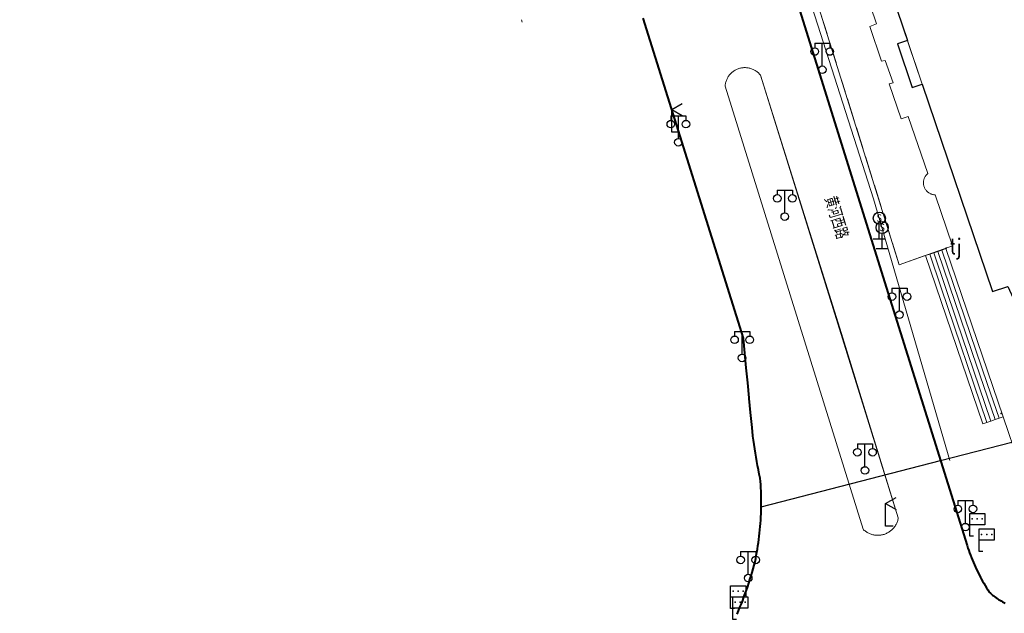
# Model space of a CAD drawing. Extents: x 39508475 to 39522402, y 3783947 to 3795549.
# Tile 294 of 323: x 39517918 to 39518048, y 3792630 to 3792708. Entities that reach past the tile are written whole.
import ezdxf
from ezdxf.enums import TextEntityAlignment as Align

# ---------------------------------------------------------------- set-up
doc = ezdxf.new("R2010")
doc.units = 0
doc.header["$PDSIZE"] = 0.2
doc.linetypes.add('X0', pattern=[4, 3, -1])
doc.layers.get('0').update_dxf_attribs({"linetype": 'CONTINUOUS'})
for name, color, linetype in [('DLSS', 4, 'CONTINUOUS'), ('JCDL_DMX_F', 30, 'CONTINUOUS'), ('JCDL_JMDD_F', 231, 'CONTINUOUS'), ('JCDL_JMDX_F', 231, 'CONTINUOUS'), ('JCDL_JTD_F', 100, 'CONTINUOUS'), ('JCDL_SXX_F', 5, 'CONTINUOUS'), ('JCDL_ZBM', 3, 'CONTINUOUS'), ('SXSS', 5, 'CONTINUOUS'), ('zdh', 7, 'CONTINUOUS'), ('断面线', 2, 'CONTINUOUS')]:
    doc.layers.add(name, color=color, linetype=linetype)
for name, color, linetype, lineweight in [('JCDL_JMDX', 1, 'CONTINUOUS', 0), ('JCDL_ZBX', 3, 'CONTINUOUS', 0), ('JCDL_ZBX_F', 7, 'CONTINUOUS', 0), ('TEXTL_ZJ', 7, 'CONTINUOUS', 0)]:
    doc.layers.add(name, color=color, linetype=linetype, lineweight=lineweight)
doc.styles.add('HZ', font='rs', dxfattribs={"width": 0.8, "bigfont": 'hztxt'})
doc.styles.get("Standard").update_dxf_attribs({"font": 'txt', "width": 1.1})
doc.linetypes.add('10422', pattern='A,2,[150,AAA.SHX,S=1,R=0,X=0,Y=1],2,[177,AAA.SHX,S=1,R=0,X=0,Y=0.8],1e-09', length=4)
doc.linetypes.add('X35', pattern='A,2,[150,AAA.SHX,S=1,R=0,X=0,Y=1],2,[177,AAA.SHX,S=1,R=0,X=0,Y=0.8],1e-09', length=4)
doc.linetypes.add('X39', pattern='A,2,[150,symbolx.shx,S=1,R=0,X=0,Y=1],2,[151,symbolx.shx,S=1,R=0,X=0,Y=3],1e-11', length=4)
doc.linetypes.add('X49', pattern='A,0,[5,symbolt.shx,S=1,R=0,X=0,Y=0],-10', length=10)

# ---------------------------------------------------------------- blocks, each defined once
blk = doc.blocks.new('4563000')
at = {"color": 0}
for p, q in [((0, 0), (0, 3)), ((1, 0), (0, 0))]:
    blk.add_line(p, q, dxfattribs=at)
at = {"color": 0, "linetype": 'Continuous', "flags": 128}
for points in [[(0, 3), (1.39, 3.8)], [(0, 3), (1.39, 2.2)]]:
    blk.add_lwpolyline(points, dxfattribs=at)
blk = doc.blocks.new('3816000')
at = {"color": 0}
blk.add_line((0, 0), (0, 2), dxfattribs=at)
at = {"color": 0, "flags": 128}
blk.add_lwpolyline([(0.8, 0), (-0.8, 0)], dxfattribs=at)
at = {"color": 0, "linetype": 'Continuous'}
blk.add_circle((0, 2.8), 0.8, dxfattribs=at)
at = {"color": 0, "insert": (0, 2.8), "char_height": 1, "attachment_point": 5}
blk.add_mtext('S', dxfattribs=at)
blk = doc.blocks.new('3521000')
at = {"color": 0}
for p, q in [((-1, 3.5), (1, 3.5)), ((0, 0.5), (0, 3.5))]:
    blk.add_line(p, q, dxfattribs=at)
at = {"color": 0, "linetype": 'Continuous', "flags": 128}
for points in [[(-1, 3.5), (-1, 2.9)], [(1, 3.5), (1, 2.9)]]:
    blk.add_lwpolyline(points, dxfattribs=at)
at = {"color": 0}
for centre in [(-1, 2.4), (1, 2.4), (0, 0)]:
    blk.add_circle(centre, 0.5, dxfattribs=at)
blk = doc.blocks.new('3812000')
at = {"color": 0, "linetype": 'Continuous'}
for p, q in [((0, 3), (2, 3)), ((0, 0), (0, 3)), ((2, 3), (2, 1.5)), ((2, 1.5), (0, 1.5)), ((0.5, 0), (0, 0))]:
    blk.add_line(p, q, dxfattribs=at)
for p in [(0.31, 2.28), (1.01, 2.28), (1.67, 2.27)]:
    blk.add_point(p, dxfattribs=at)

msp = doc.modelspace()

# ---------------------------------------------------------------- linework, layer by layer
at = {"layer": 'DLSS', "linetype": 'Continuous', "lineweight": 40}
for points in [[(39518018.675, 3792717.183), (39518031.85499, 3792675.00301), (39518043.202, 3792638.722), (39518043.30627, 3792638.39654), (39518043.41554, 3792638.07272), (39518043.52941, 3792637.75049), (39518043.64784, 3792637.42991), (39518043.77081, 3792637.11105), (39518043.8983, 3792636.79396), (39518044.03029, 3792636.47872), (39518044.16674, 3792636.16539), (39518044.30764, 3792635.85402), (39518044.45294, 3792635.54469), (39518044.60262, 3792635.23746), (39518044.75666, 3792634.93239), (39518044.91501, 3792634.62953), (39518044.993, 3792634.48499), (39518045.07766, 3792634.32896), (39518045.24456, 3792634.03072), (39518045.41567, 3792633.73489), (39518045.59098, 3792633.44153), (39518045.77044, 3792633.15068), (39518045.95401, 3792632.86241), (39518046.142, 3792632.577), (39518046.28395, 3792632.44148), (39518046.42956, 3792632.30989), (39518046.57846, 3792632.18203), (39518046.73055, 3792632.05798), (39518046.88573, 3792631.93782), (39518047.0439, 3792631.82164), (39518047.20497, 3792631.70949), (39518047.36882, 3792631.60146), (39518047.53536, 3792631.49761), (39518047.70447, 3792631.39801), (39518047.87605, 3792631.30273), (39518048.04998, 3792631.21182), (39518048.22617, 3792631.12534)], [(39518012.79434, 3792629.66144), (39518012.98521, 3792630.11068), (39518013.17146, 3792630.56185), (39518013.35309, 3792631.01491), (39518013.53008, 3792631.46979), (39518013.7024, 3792631.92647), (39518013.87004, 3792632.38488), (39518014.03298, 3792632.84499), (39518014.19121, 3792633.30673), (39518014.3447, 3792633.77008), (39518014.49344, 3792634.23497), (39518014.63742, 3792634.70135), (39518014.77662, 3792635.16919), (39518014.91102, 3792635.63843), (39518015.04062, 3792636.10901), (39518015.16499, 3792636.581), (39518015.25165, 3792636.99901), (39518015.33315, 3792637.41805), (39518015.40989, 3792637.83799), (39518015.48185, 3792638.25878), (39518015.54904, 3792638.68035), (39518015.61143, 3792639.10266), (39518015.66902, 3792639.52565), (39518015.72181, 3792639.94927), (39518015.76979, 3792640.37345), (39518015.81294, 3792640.79816), (39518015.85127, 3792641.22333), (39518015.88478, 3792641.64891), (39518015.91344, 3792642.07484), (39518015.93727, 3792642.50107), (39518015.95626, 3792642.92754), (39518015.97041, 3792643.3542), (39518015.97301, 3792643.47), (39518015.97971, 3792643.78099), (39518015.98417, 3792644.20786), (39518015.98377, 3792644.63475), (39518015.97854, 3792645.06161), (39518015.96845, 3792645.48839), (39518015.95352, 3792645.91502), (39518015.93375, 3792646.34146), (39518015.90914, 3792646.76764), (39518015.87969, 3792647.19352), (39518015.845, 3792647.619), (39518015.72395, 3792648.1716), (39518015.60902, 3792648.72551), (39518015.49975, 3792649.28056), (39518015.39614, 3792649.83671), (39518015.29822, 3792650.39387), (39518015.20598, 3792650.95201), (39518015.11944, 3792651.51106), (39518015.03861, 3792652.07097), (39518014.96349, 3792652.63167), (39518014.89411, 3792653.1931), (39518014.888, 3792653.249), (39518014.83045, 3792653.75522), (39518014.77301, 3792654.318), (39518014.577, 3792656.2858), (39518014.396, 3792658.14099), (39518014.38477, 3792658.25397), (39518014.19602, 3792660.22249), (39518014.01076, 3792662.19133), (39518013.82899, 3792664.1605), (39518013.65099, 3792666.13001), (39518000.39348, 3792708.4293)]]:
    msp.add_lwpolyline(points, dxfattribs=at)
at = {"layer": 'JCDL_DMX_F', "color": 3, "linetype": 'X35', "lineweight": 0}
for points in [[(39518028.013, 3792717.207), (39518031.236, 3792707.671), (39518030.323, 3792707.329), (39518031.864, 3792702.74301), (39518032.38801, 3792702.82901), (39518033.41208, 3792699.88046), (39518032.896, 3792699.729), (39518034.467, 3792695.14), (39518035.426, 3792695.433), (39518038.002, 3792687.884), (39518037.9365, 3792687.82612), (39518037.87455, 3792687.76444), (39518037.81607, 3792687.69947), (39518037.76124, 3792687.63139), (39518037.71021, 3792687.56041), (39518037.66316, 3792687.48673), (39518037.62021, 3792687.4106), (39518037.58149, 3792687.33222), (39518037.54712, 3792687.25184), (39518037.51721, 3792687.1697), (39518037.49185, 3792687.08604), (39518037.4711, 3792687.00112), (39518037.45504, 3792686.9152), (39518037.44371, 3792686.82851), (39518037.43715, 3792686.74135), (39518037.43537, 3792686.65395), (39518037.43837, 3792686.56658), (39518037.44617, 3792686.47951), (39518037.45871, 3792686.393), (39518037.47599, 3792686.30815), (39518037.49792, 3792686.22268), (39518037.52446, 3792686.13939), (39518037.55552, 3792686.05768), (39518037.59101, 3792685.97779), (39518037.63083, 3792685.89997), (39518037.67484, 3792685.82444), (39518037.72293, 3792685.75144), (39518037.77495, 3792685.68118), (39518037.83073, 3792685.61388), (39518037.89012, 3792685.54973), (39518037.95294, 3792685.48894), (39518038.01899, 3792685.43167), (39518038.08807, 3792685.37811), (39518038.15999, 3792685.32842), (39518038.23452, 3792685.28273), (39518038.31145, 3792685.2412), (39518038.39053, 3792685.20395), (39518038.47153, 3792685.17108), (39518038.55421, 3792685.1427), (39518038.63833, 3792685.11889), (39518038.72362, 3792685.09973), (39518038.80983, 3792685.08527), (39518038.8967, 3792685.07555), (39518038.98399, 3792685.071), (39518041.293, 3792678.32599)], [(39518050.02538, 3792649.66646), (39518047.96512, 3792655.72361)]]:
    msp.add_lwpolyline(points, dxfattribs=at)
at = {"layer": 'JCDL_JMDX', "color": 6, "linetype": 'Continuous', "lineweight": 0}
for points in [[(39517984.27066, 3792708.19083), (39517984.36997, 3792707.90775)], [(39518034.108, 3792642.364), (39518034.08639, 3792642.25016), (39518034.05962, 3792642.13742), (39518034.02814, 3792642.0259), (39518033.992, 3792641.9158), (39518033.95126, 3792641.80731), (39518033.906, 3792641.70064), (39518033.85631, 3792641.59595), (39518033.80226, 3792641.49345), (39518033.74395, 3792641.39331), (39518033.68148, 3792641.29571), (39518033.61497, 3792641.20081), (39518033.54453, 3792641.1088), (39518033.47029, 3792641.01983), (39518033.39237, 3792640.93405), (39518033.31092, 3792640.85162), (39518033.22608, 3792640.77269), (39518033.138, 3792640.69739), (39518033.04683, 3792640.62586), (39518032.95274, 3792640.55822), (39518032.85589, 3792640.49459), (39518032.75646, 3792640.43509), (39518032.65461, 3792640.37982), (39518032.55052, 3792640.32888), (39518032.4444, 3792640.28235), (39518032.40435, 3792640.26659), (39518032.33641, 3792640.24032), (39518032.22674, 3792640.20287), (39518032.11561, 3792640.17006), (39518032.00319, 3792640.14194), (39518031.88969, 3792640.11857), (39518031.77531, 3792640.1), (39518031.66025, 3792640.08624), (39518031.54471, 3792640.07733), (39518031.4289, 3792640.07328), (39518031.31302, 3792640.0741), (39518031.19728, 3792640.07978), (39518031.08188, 3792640.09033), (39518030.96703, 3792640.10571), (39518030.85292, 3792640.12591), (39518030.73976, 3792640.15088), (39518030.62775, 3792640.18058), (39518030.51709, 3792640.21496), (39518030.40797, 3792640.25396), (39518030.30058, 3792640.29751), (39518030.19512, 3792640.34553), (39518030.09177, 3792640.39795), (39518029.99072, 3792640.45465), (39518029.89213, 3792640.51555), (39518029.79619, 3792640.58054), (39518029.70306, 3792640.64951), (39518029.61292, 3792640.72232), (39518029.52591, 3792640.79886), (39518029.44248, 3792640.87927), (39518011.20748, 3792699.42327), (39518011.21619, 3792699.53569), (39518011.23012, 3792699.64759), (39518011.24886, 3792699.75878), (39518011.27237, 3792699.86907), (39518011.30059, 3792699.97824), (39518011.33349, 3792700.0861), (39518011.371, 3792700.19245), (39518011.41305, 3792700.29708), (39518011.45956, 3792700.3998), (39518011.51044, 3792700.50043), (39518011.56561, 3792700.59878), (39518011.62496, 3792700.69466), (39518011.68837, 3792700.78791), (39518011.75574, 3792700.87833), (39518011.82694, 3792700.96578), (39518011.90183, 3792701.05008), (39518011.98028, 3792701.13108), (39518012.06214, 3792701.20863), (39518012.14727, 3792701.28259), (39518012.23549, 3792701.35282), (39518012.32666, 3792701.41919), (39518012.42059, 3792701.48158), (39518012.51712, 3792701.53986), (39518012.61607, 3792701.59394), (39518012.71726, 3792701.64372), (39518012.73401, 3792701.651), (39518012.82049, 3792701.68909), (39518012.92558, 3792701.72998), (39518013.03233, 3792701.76631), (39518013.14054, 3792701.79802), (39518013.25002, 3792701.82504), (39518013.36056, 3792701.84733), (39518013.47195, 3792701.86484), (39518013.584, 3792701.87755), (39518013.69649, 3792701.88542), (39518013.80921, 3792701.88845), (39518013.92196, 3792701.88662), (39518014.03453, 3792701.87995), (39518014.1467, 3792701.86844), (39518014.25828, 3792701.85211), (39518014.36905, 3792701.831), (39518014.47881, 3792701.80514), (39518014.58735, 3792701.77459), (39518014.69449, 3792701.7394), (39518014.8, 3792701.69962), (39518014.90371, 3792701.65535), (39518015.00542, 3792701.60666), (39518015.10494, 3792701.55363), (39518015.20209, 3792701.49638), (39518015.29668, 3792701.43499), (39518015.38854, 3792701.3696), (39518015.47751, 3792701.30032), (39518015.56342, 3792701.22727), (39518015.6461, 3792701.15059), (39518015.72541, 3792701.07043), (39518015.80119, 3792700.98693), (39518015.873, 3792700.89999), (39518026.57701, 3792666.752), (39518034.108, 3792642.364)], [(39518047.96512, 3792655.72361), (39518040.40111, 3792677.96161), (39518039.86509, 3792677.77929), (39518039.32907, 3792677.59697), (39518038.79305, 3792677.41465), (39518038.25703, 3792677.23232), (39518037.721, 3792677.05), (39518045.28499, 3792654.81199), (39518045.82102, 3792654.99432), (39518046.35704, 3792655.17664), (39518046.89307, 3792655.35896), (39518047.42909, 3792655.54129), (39518047.96512, 3792655.72361)], [(39518040.40111, 3792677.96161), (39518039.86509, 3792677.77929), (39518039.32907, 3792677.59697), (39518038.79305, 3792677.41465), (39518038.25703, 3792677.23232), (39518037.721, 3792677.05)], [(39518041.81865, 3792668.51945), (39518038.79305, 3792677.41465)], [(39518043.86747, 3792664.25417), (39518039.32907, 3792677.59697)], [(39518045.9163, 3792659.98889), (39518039.86509, 3792677.77929)], [(39518045.28499, 3792654.81199), (39518037.721, 3792677.05)], [(39518039.76983, 3792672.78473), (39518038.25703, 3792677.23232)], [(39518045.82102, 3792654.99432), (39518039.76983, 3792672.78473)], [(39518046.35704, 3792655.17664), (39518041.81865, 3792668.51945)], [(39518046.89307, 3792655.35896), (39518043.86747, 3792664.25417)], [(39518047.42909, 3792655.54129), (39518045.9163, 3792659.98889)], [(39518047.96512, 3792655.72361), (39518047.42909, 3792655.54129), (39518046.89307, 3792655.35896), (39518046.35704, 3792655.17664), (39518045.82102, 3792654.99432), (39518045.28499, 3792654.81199)]]:
    msp.add_lwpolyline(points, dxfattribs=at)
at = {"layer": 'JCDL_JMDX_F', "linetype": 'Continuous', "lineweight": 0}
msp.add_lwpolyline([(39518034.108, 3792642.364), (39518034.08639, 3792642.25017), (39518034.05962, 3792642.13742), (39518034.02814, 3792642.0259), (39518033.992, 3792641.9158), (39518033.95126, 3792641.80731), (39518033.90601, 3792641.70064), (39518033.85631, 3792641.59595), (39518033.80226, 3792641.49345), (39518033.74395, 3792641.39331), (39518033.68148, 3792641.29571), (39518033.61497, 3792641.20081), (39518033.54453, 3792641.1088), (39518033.47029, 3792641.01983), (39518033.39237, 3792640.93405), (39518033.31092, 3792640.85162), (39518033.22608, 3792640.77269), (39518033.138, 3792640.69739), (39518033.04683, 3792640.62586), (39518032.95274, 3792640.55822), (39518032.85589, 3792640.49459), (39518032.75646, 3792640.43509), (39518032.65461, 3792640.37982), (39518032.55053, 3792640.32888), (39518032.4444, 3792640.28235), (39518032.40435, 3792640.26659), (39518032.33641, 3792640.24032), (39518032.22674, 3792640.20287), (39518032.11561, 3792640.17006), (39518032.00319, 3792640.14194), (39518031.88969, 3792640.11857), (39518031.77531, 3792640.1), (39518031.66025, 3792640.08624), (39518031.54471, 3792640.07733), (39518031.4289, 3792640.07328), (39518031.31302, 3792640.0741), (39518031.19728, 3792640.07979), (39518031.08188, 3792640.09033), (39518030.96703, 3792640.10571), (39518030.85292, 3792640.12591), (39518030.73976, 3792640.15088), (39518030.62775, 3792640.18058), (39518030.51709, 3792640.21496), (39518030.40797, 3792640.25396), (39518030.30058, 3792640.29751), (39518030.19512, 3792640.34553), (39518030.09177, 3792640.39794), (39518029.99071, 3792640.45465), (39518029.89213, 3792640.51555), (39518029.79619, 3792640.58054), (39518029.70306, 3792640.64951), (39518029.61292, 3792640.72232), (39518029.52591, 3792640.79886), (39518029.44248, 3792640.87927), (39518011.20748, 3792699.42327), (39518011.21619, 3792699.53569), (39518011.23012, 3792699.64759), (39518011.24886, 3792699.75878), (39518011.27237, 3792699.86907), (39518011.30059, 3792699.97824), (39518011.33349, 3792700.0861), (39518011.371, 3792700.19245), (39518011.41305, 3792700.29708), (39518011.45956, 3792700.3998), (39518011.51044, 3792700.50043), (39518011.56561, 3792700.59878), (39518011.62496, 3792700.69466), (39518011.68837, 3792700.78791), (39518011.75574, 3792700.87833), (39518011.82694, 3792700.96578), (39518011.90183, 3792701.05008), (39518011.98028, 3792701.13108), (39518012.06214, 3792701.20864), (39518012.14727, 3792701.28259), (39518012.23549, 3792701.35282), (39518012.32666, 3792701.41919), (39518012.42059, 3792701.48158), (39518012.51712, 3792701.53986), (39518012.61607, 3792701.59394), (39518012.71726, 3792701.64372), (39518012.734, 3792701.651), (39518012.82049, 3792701.68909), (39518012.92558, 3792701.72998), (39518013.03233, 3792701.76632), (39518013.14054, 3792701.79802), (39518013.25002, 3792701.82504), (39518013.36056, 3792701.84733), (39518013.47195, 3792701.86485), (39518013.584, 3792701.87755), (39518013.69649, 3792701.88542), (39518013.80921, 3792701.88845), (39518013.92196, 3792701.88662), (39518014.03453, 3792701.87995), (39518014.1467, 3792701.86844), (39518014.25828, 3792701.85211), (39518014.36905, 3792701.831), (39518014.47881, 3792701.80514), (39518014.58735, 3792701.77459), (39518014.69449, 3792701.7394), (39518014.8, 3792701.69962), (39518014.90371, 3792701.65535), (39518015.00542, 3792701.60666), (39518015.10494, 3792701.55363), (39518015.20209, 3792701.49638), (39518015.29668, 3792701.43499), (39518015.38854, 3792701.3696), (39518015.47751, 3792701.30032), (39518015.56342, 3792701.22727), (39518015.6461, 3792701.15059), (39518015.72541, 3792701.07043), (39518015.80119, 3792700.98693), (39518015.873, 3792700.89999), (39518026.577, 3792666.752), (39518034.108, 3792642.364)], dxfattribs=at)
at = {"layer": 'JCDL_SXX_F', "linetype": 'X39', "lineweight": 0}
msp.add_lwpolyline([(39518048.60101, 3792672.953), (39518046.574, 3792672.312), (39518020.19766, 3792750)], dxfattribs=at)
at = {"layer": 'JCDL_ZBM', "linetype": 'Continuous', "lineweight": 0}
for points in [[(39518028.013, 3792717.207), (39518031.236, 3792707.671), (39518030.323, 3792707.329), (39518031.864, 3792702.74301), (39518032.38801, 3792702.82901), (39518033.41208, 3792699.88046), (39518032.89599, 3792699.729), (39518034.467, 3792695.14), (39518035.426, 3792695.433), (39518038.002, 3792687.884), (39518037.9365, 3792687.82612), (39518037.87455, 3792687.76444), (39518037.81607, 3792687.69947), (39518037.76124, 3792687.63139), (39518037.71021, 3792687.56041), (39518037.66316, 3792687.48673), (39518037.62021, 3792687.4106), (39518037.58149, 3792687.33222), (39518037.54712, 3792687.25184), (39518037.51721, 3792687.1697), (39518037.49185, 3792687.08604), (39518037.47111, 3792687.00112), (39518037.45504, 3792686.91519), (39518037.44371, 3792686.82852), (39518037.43715, 3792686.74134), (39518037.43537, 3792686.65395), (39518037.43837, 3792686.56658), (39518037.44617, 3792686.47951), (39518037.45871, 3792686.393), (39518037.47599, 3792686.30815), (39518037.49792, 3792686.22268), (39518037.52446, 3792686.13939), (39518037.55552, 3792686.05768), (39518037.59101, 3792685.97779), (39518037.63083, 3792685.89997), (39518037.67485, 3792685.82444), (39518037.72293, 3792685.75144), (39518037.77495, 3792685.68118), (39518037.83073, 3792685.61388), (39518037.89012, 3792685.54973), (39518037.95294, 3792685.48894), (39518038.01899, 3792685.43167), (39518038.08807, 3792685.37811), (39518038.15999, 3792685.32841), (39518038.23452, 3792685.28273), (39518038.31145, 3792685.2412), (39518038.39053, 3792685.20395), (39518038.47153, 3792685.17108), (39518038.55421, 3792685.1427), (39518038.63833, 3792685.11889), (39518038.72362, 3792685.09973), (39518038.80983, 3792685.08527), (39518038.8967, 3792685.07555), (39518038.98399, 3792685.071), (39518041.293, 3792678.32599), (39518034.23999, 3792675.833), (39518011.01847, 3792750)], [(39518037.26897, 3792699.71871), (39518035.95599, 3792699.273), (39518033.99699, 3792705.01801), (39518035.31757, 3792705.4663), (39518037.26897, 3792699.71871)], [(39518015.873, 3792700.89999), (39518034.108, 3792642.364), (39518034.08639, 3792642.25017), (39518034.05962, 3792642.13742), (39518034.02814, 3792642.0259), (39518033.992, 3792641.9158), (39518033.95126, 3792641.80731), (39518033.90601, 3792641.70064), (39518033.85631, 3792641.59595), (39518033.80226, 3792641.49345), (39518033.74395, 3792641.39331), (39518033.68148, 3792641.29571), (39518033.61497, 3792641.20081), (39518033.54453, 3792641.1088), (39518033.47029, 3792641.01983), (39518033.39237, 3792640.93405), (39518033.31092, 3792640.85162), (39518033.22608, 3792640.77269), (39518033.138, 3792640.69739), (39518033.04683, 3792640.62586), (39518032.95274, 3792640.55822), (39518032.85589, 3792640.49459), (39518032.75646, 3792640.43509), (39518032.65461, 3792640.37982), (39518032.55053, 3792640.32888), (39518032.4444, 3792640.28235), (39518032.40435, 3792640.26659), (39518032.33641, 3792640.24032), (39518032.22674, 3792640.20287), (39518032.11561, 3792640.17006), (39518032.00319, 3792640.14194), (39518031.88969, 3792640.11857), (39518031.77531, 3792640.1), (39518031.66025, 3792640.08624), (39518031.54471, 3792640.07733), (39518031.4289, 3792640.07328), (39518031.31302, 3792640.0741), (39518031.19728, 3792640.07979), (39518031.08188, 3792640.09033), (39518030.96703, 3792640.10571), (39518030.85292, 3792640.12591), (39518030.73976, 3792640.15088), (39518030.62775, 3792640.18058), (39518030.51709, 3792640.21496), (39518030.40797, 3792640.25396), (39518030.30058, 3792640.29751), (39518030.19512, 3792640.34553), (39518030.09177, 3792640.39794), (39518029.99071, 3792640.45465), (39518029.89213, 3792640.51555), (39518029.79619, 3792640.58054), (39518029.70306, 3792640.64951), (39518029.61292, 3792640.72232), (39518029.52591, 3792640.79886), (39518029.44248, 3792640.87927), (39518011.20748, 3792699.42327), (39518011.21619, 3792699.53569), (39518011.23012, 3792699.64759), (39518011.24886, 3792699.75878), (39518011.27237, 3792699.86907), (39518011.30059, 3792699.97824), (39518011.33349, 3792700.0861), (39518011.371, 3792700.19245), (39518011.41305, 3792700.29708), (39518011.45956, 3792700.3998), (39518011.51044, 3792700.50043), (39518011.56561, 3792700.59878), (39518011.62496, 3792700.69466), (39518011.68837, 3792700.78791), (39518011.75574, 3792700.87833), (39518011.82694, 3792700.96578), (39518011.90183, 3792701.05008), (39518011.98028, 3792701.13108), (39518012.06214, 3792701.20864), (39518012.14727, 3792701.28259), (39518012.23549, 3792701.35282), (39518012.32666, 3792701.41919), (39518012.42059, 3792701.48158), (39518012.51712, 3792701.53986), (39518012.61607, 3792701.59394), (39518012.71726, 3792701.64372), (39518012.734, 3792701.651), (39518012.82049, 3792701.68909), (39518012.92558, 3792701.72998), (39518013.03233, 3792701.76632), (39518013.14054, 3792701.79802), (39518013.25002, 3792701.82504), (39518013.36056, 3792701.84733), (39518013.47195, 3792701.86485), (39518013.584, 3792701.87755), (39518013.69649, 3792701.88542), (39518013.80921, 3792701.88845), (39518013.92196, 3792701.88662), (39518014.03453, 3792701.87995), (39518014.1467, 3792701.86844), (39518014.25828, 3792701.85211), (39518014.36905, 3792701.831), (39518014.47881, 3792701.80514), (39518014.58735, 3792701.77459), (39518014.69449, 3792701.7394), (39518014.8, 3792701.69962), (39518014.90371, 3792701.65535), (39518015.00542, 3792701.60666), (39518015.10494, 3792701.55363), (39518015.20209, 3792701.49638), (39518015.29668, 3792701.43499), (39518015.38854, 3792701.3696), (39518015.47751, 3792701.30032), (39518015.56342, 3792701.22727), (39518015.6461, 3792701.15059), (39518015.72541, 3792701.07043), (39518015.80119, 3792700.98693), (39518015.873, 3792700.89999)]]:
    msp.add_lwpolyline(points, dxfattribs=at)
at = {"layer": 'JCDL_ZBX', "color": 114, "linetype": 'X49', "lineweight": 0, "true_color": 0x009944}
msp.add_lwpolyline([(39518009.94553, 3792750), (39518012.00946, 3792743.28496), (39518030.81668, 3792684.55346), (39518040.906, 3792649.97)], dxfattribs=at)
at = {"layer": 'JCDL_ZBX_F', "color": 114, "linetype": 'X0', "lineweight": 0, "true_color": 0x009944}
for points in [[(39518041.293, 3792678.32599), (39518034.23999, 3792675.833), (39518011.01847, 3792750)], [(39518035.31757, 3792705.4663), (39518033.99699, 3792705.01801), (39518035.95599, 3792699.273), (39518037.26897, 3792699.71871)]]:
    msp.add_lwpolyline(points, dxfattribs=at)
at = {"layer": 'SXSS', "linetype": '10422', "flags": 128}
msp.add_lwpolyline([(39517890.21399, 3792955.673), (39517892.71591, 3792951.0128), (39517893.65901, 3792949.585), (39517897.0861, 3792945.18506), (39517907.25646, 3792932.6173), (39517925.46101, 3792910.29799), (39517929.33127, 3792905.56498), (39517933.63132, 3792900.43991), (39517953.303, 3792876.254), (39517955.02901, 3792877.544), (39517956.149, 3792876.308), (39517957.40899, 3792875.83566), (39517958.26406, 3792875.22959), (39517958.78086, 3792874.68689), (39517959.12741, 3792874.19738), (39517959.57279, 3792873.24864), (39517959.80751, 3792872.07484), (39517959.81801, 3792871.77501), (39517960.91701, 3792870.417), (39517959.243, 3792869.08901), (39517974.45901, 3792850.205), (39517981.63152, 3792840.41548), (39517982.46, 3792839.144), (39517985.678, 3792834.253), (39517990.31955, 3792826.55785), (39517995.99132, 3792816.07375), (39517998.13492, 3792816.75778), (39517999.12542, 3792816.94156), (39518000.1275, 3792817.04512), (39518001.13465, 3792817.06776), (39518002.64065, 3792816.94986), (39518003.87735, 3792816.71355), (39518005.32072, 3792816.26788), (39518006.69991, 3792815.65162), (39518008.20112, 3792814.72913), (39518009.73838, 3792813.42923), (39518011.19324, 3792811.69431), (39518012.094, 3792810.17999), (39518012.58829, 3792809.05026), (39518013.08636, 3792807.39796), (39518013.3503, 3792805.69252), (39518013.39032, 3792804.95351), (39518013.38619, 3792804.21343), (39518013.33795, 3792803.47492), (39518013.2053, 3792802.4972), (39518012.99537, 3792801.53312), (39518012.70948, 3792800.58877), (39518012.44629, 3792799.89706), (39518012.03212, 3792799.00153), (39518011.54808, 3792798.14174), (39518010.99725, 3792797.32314), (39518010.54237, 3792796.73934), (39518009.35176, 3792795.49009), (39518008.7905, 3792795.00768), (39518008.40077, 3792794.70505), (39518007.99932, 3792794.41815), (39518007.58677, 3792794.14744), (39518006.94858, 3792793.77268), (39518006.28901, 3792793.437), (39518005.54575, 3792793.08631), (39518012.11955, 3792773.79297), (39518020.19766, 3792750), (39518023.71035, 3792739.65383), (39518025.67768, 3792733.85933), (39518035.31757, 3792705.4663), (39518033.99699, 3792705.01801), (39518035.95599, 3792699.273), (39518037.26897, 3792699.71871), (39518046.574, 3792672.312), (39518048.60101, 3792672.953), (39518049.307, 3792671.406), (39518050.00197, 3792670.82748), (39518050.39648, 3792670.3709), (39518050.72804, 3792669.86676), (39518051.09528, 3792669.0404), (39518051.24728, 3792668.45645), (39518051.31052, 3792668.0082), (39518051.326, 3792667.405), (39518051.26266, 3792666.80493), (39518051.07401, 3792666.075), (39518051.387, 3792664.785), (39518049.46999, 3792663.964), (39518058.71917, 3792634.99236)], dxfattribs=at)
at = {"layer": 'zdh'}
for p in [(39518040.413, 3792678.023, 38.443), (39518047.72, 3792656.177, 38.538)]:
    msp.add_point(p, dxfattribs=at)
at = {"layer": '断面线', "color": 1, "flags": 128}
msp.add_lwpolyline([(39518015.98453, 3792643.81675), (39518039.69161, 3792649.94615), (39518049.10263, 3792652.37934), (39518052.85838, 3792653.35038), (39518053.57371, 3792653.53533), (39518062.27135, 3792655.78408), (39518072.23127, 3792658.35919), (39518082.58808, 3792661.03692), (39518092.4797, 3792663.59437), (39518102.07828, 3792666.07606), (39518110.6848, 3792668.30125), (39518114.71782, 3792669.34398), (39518114.82965, 3792669.37289), (39518118.08486, 3792670.21451), (39518121.04744, 3792670.98048), (39518121.76017, 3792671.16476), (39518122.61267, 3792671.38517), (39518131.48884, 3792673.68008), (39518146.68329, 3792677.60856)], dxfattribs=at)

# ---------------------------------------------------------------- block references
at = {"layer": 'JCDL_JMDD_F'}
for name, p in [('3521000', (39518024.05299, 3792701.615)), ('3521000', (39518005.028, 3792692.017)), ('3521000', (39518019.09747, 3792682.19632)), ('3521000', (39518034.262, 3792669.226)), ('3521000', (39518013.454, 3792663.512)), ('3521000', (39518029.70001, 3792648.64401)), ('3521000', (39518042.979, 3792641.15399)), ('3812000', (39518043.54542, 3792639.96905)), ('3812000', (39518044.80101, 3792637.92)), ('3521000', (39518014.258, 3792634.422)), ('3812000', (39518011.94, 3792630.41801)), ('3812000', (39518012.207, 3792628.95))]:
    msp.add_blockref(name, p, dxfattribs=at)
at = {"layer": 'JCDL_JTD_F'}
for p in [(39518004.155, 3792693.342), (39518032.413, 3792641.29)]:
    msp.add_blockref('4563000', p, dxfattribs=at)
at = {"layer": 'JCDL_JTD_F', "color": 250}
for p in [(39518031.59147, 3792679.19574), (39518031.97951, 3792677.955)]:
    msp.add_blockref('3816000', p, dxfattribs=at)

# ---------------------------------------------------------------- texts
at = {"layer": 'TEXTL_ZJ', "style": 'HZ', "width": 0.8}
msp.add_text('黄河西路', height=1.8, rotation=-73.1408172, dxfattribs=at).set_placement((39518023.72049, 3792684.42526), align=Align.BOTTOM_LEFT)
at = {"layer": 'zdh', "style": 'HZ', "width": 0.8}
msp.add_text('tj', height=2, dxfattribs=at).set_placement((39518040.913, 3792677.273, 38.443))

doc.saveas('drawing.dxf')
